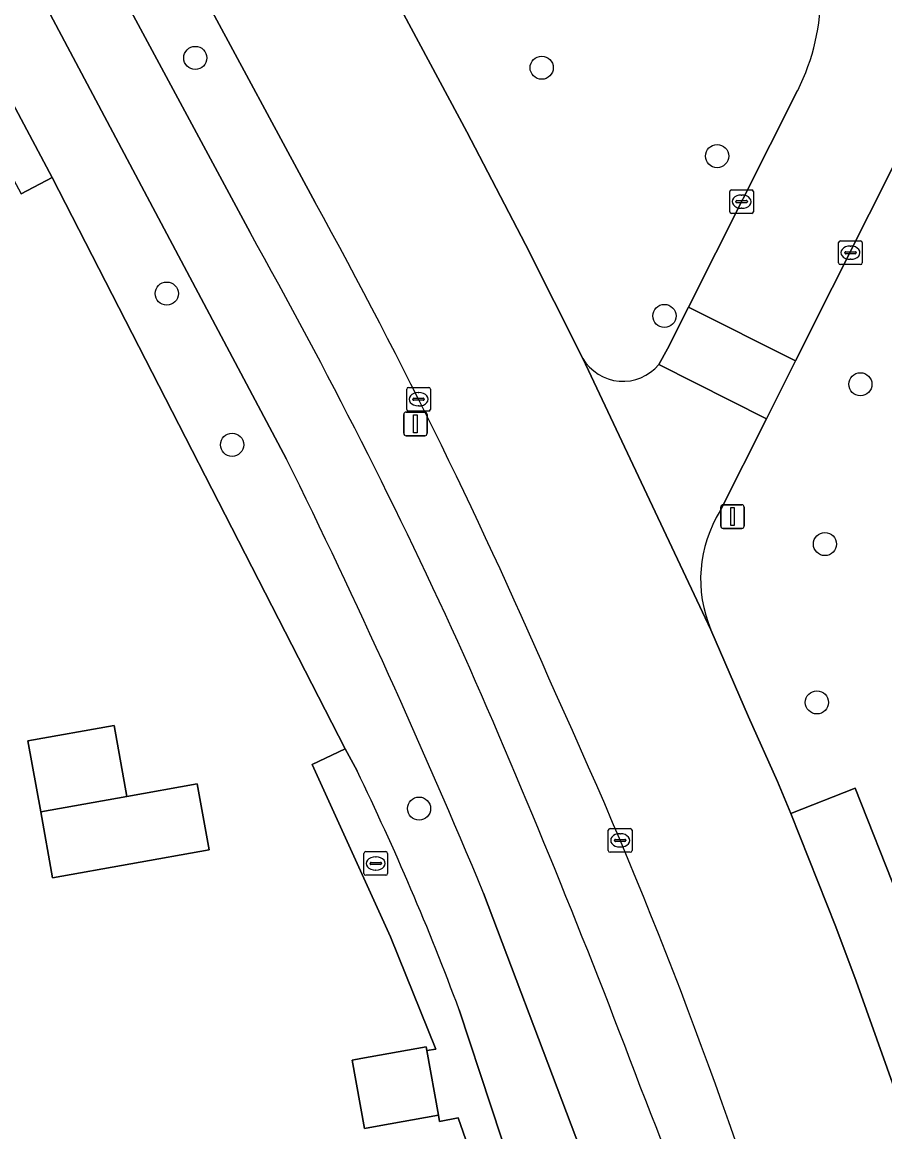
# Model space of a CAD drawing. Extents: x 157793 to 159380, y 380877 to 382313.
# Drawn here: x 158956.44 to 158992.87, y 381668.1 to 381714.98 of the extents above; entities that cross this region are included whole.
import ezdxf

# ---------------------------------------------------------------- set-up
doc = ezdxf.new("R2010")
doc.units = 0
for name, color, linetype in [('IMGEO_Berm_groen', 7, 'Continuous'), ('IMGEO_Boom', 7, 'Continuous'), ('IMGEO_Erf', 7, 'Continuous'), ('IMGEO_Fietspad_gesloten', 7, 'Continuous'), ('IMGEO_Groenvoorziening', 7, 'Continuous'), ('IMGEO_Kolk', 7, 'Continuous'), ('IMGEO_Lichtmast', 7, 'Continuous'), ('IMGEO_Pand', 7, 'Continuous'), ('IMGEO_Rijbaan_lokaal_gesloten', 7, 'Continuous'), ('IMGEO_Rijbaan_lokaal_open', 7, 'Continuous'), ('IMGEO_Verkeersbordpaal', 7, 'Continuous'), ('IMGEO_Voetpad_open', 7, 'Continuous')]:
    doc.layers.add(name, color=color, linetype=linetype)

msp = doc.modelspace()

# ---------------------------------------------------------------- linework, layer by layer
at = {"layer": 'IMGEO_Berm_groen'}
for points in [[(158968.811, 381707.36), (158963.975, 381716.327), (158957.376, 381728.536), (158945.899, 381750), (158945.442, 381750.854), (158942.76, 381755.863), (158942.168, 381756.961), (158940.511, 381760.039)], [(158937.957, 381758.592), (158943.705, 381747.6), (158966.061, 381706.092)], [(158962.057, 381734.776), (158967.75, 381724.258), (158975.224, 381710.342), (158977.69, 381705.59), (158980.115, 381700.778)], [(158983.324, 381700.512), (158983.695, 381701.182), (158984.583, 381702.945), (158989.191, 381712.093)], [(158993.765, 381709.951), (158989.102, 381700.67), (158987.872, 381698.221), (158985.922, 381694.341)], [(158985.53, 381689.311), (158987.11, 381685.631), (158988.341, 381682.907), (158988.904, 381681.547), (158991.616, 381682.624), (158993.439, 381678.026), (158999.086, 381674.908), (159000, 381675.208), (159009.649, 381678.377), (159004.546, 381690.027), (159000.869, 381698.376)]]:
    msp.add_lwpolyline(points, dxfattribs=at)
for centre, radius, start, end in [((158980.967, 381716.224), 9.204, 333.3284, 27.6668), ((158759.515, 381592.046), 238.961, 23.31007, 28.85315), ((158757.902, 381589.458), 238.608, 24.45982, 29.26236), ((158981.814, 381701.783), 1.974, 210.6142, 319.9087), ((158990.552, 381691.45), 5.459, 148.0188, 203.0689), ((158638.307, 381540.026), 367.964, 20.68776, 23.75547), ((158787.941, 381598.838), 210.227, 17.27666, 24.67585), ((158823.395, 381607.012), 171.168, 14.78508, 21.59851)]:
    msp.add_arc(centre, radius, start, end, dxfattribs=at)
at = {"layer": 'IMGEO_Boom'}
for centre in [(158963.747, 381713.47), (158978.378, 381713.057), (158985.79, 381709.322), (158962.544, 381703.514), (158983.565, 381702.569), (158991.84, 381699.683), (158965.303, 381697.128), (158990.343, 381692.935), (158990.002, 381686.245), (158973.198, 381681.758)]:
    msp.add_circle(centre, 0.489, dxfattribs=at)
at = {"layer": 'IMGEO_Erf'}
msp.add_lwpolyline([(158977.326, 381661.584), (158974.852, 381668.691), (158974.066, 381668.54), (158974.017, 381668.811), (158971.431, 381668.345), (158970.897, 381668.249), (158970.377, 381671.133), (158970.736, 381671.197), (158973.497, 381671.695), (158973.525, 381671.54), (158973.901, 381671.594), (158971.99, 381676.347), (158968.681, 381683.626), (158970.074, 381684.276), (158957.704, 381708.419), (158956.396, 381707.73)], dxfattribs=at)
msp.add_lwpolyline([(158956.678, 381684.619), (158960.315, 381685.275), (158960.856, 381682.275), (158963.831, 381682.811), (158964.335, 381680.022), (158957.722, 381678.829), (158957.219, 381681.62)], close=True, dxfattribs=at)
at = {"layer": 'IMGEO_Fietspad_gesloten'}
for points in [[(158966.061, 381706.092), (158943.705, 381747.6), (158937.957, 381758.592), (158936.244, 381761.371), (158933.713, 381765.2), (158931.077, 381769.08), (158928.533, 381767.689), (158930.753, 381764.33), (158931.349, 381763.482), (158936.457, 381754.845), (158939.072, 381750), (158947.033, 381735.237), (158967.603, 381696.522)], [(158975.922, 381678.191), (158982.93, 381659.659), (158988.192, 381641.408), (158988.547, 381641.481), (158989.211, 381638.807), (158988.862, 381638.724), (158992.798, 381620.339)]]:
    msp.add_lwpolyline(points, dxfattribs=at)
for centre, radius, start, end in [((158757.902, 381589.458), 238.608, 24.45982, 29.26236), ((158687.476, 381558.341), 312.354, 22.56297, 26.25616), ((158638.307, 381540.026), 367.964, 20.68776, 23.75547), ((158823.395, 381607.012), 171.168, 14.78508, 21.59851)]:
    msp.add_arc(centre, radius, start, end, dxfattribs=at)
at = {"layer": 'IMGEO_Groenvoorziening'}
for points in [[(158967.603, 381696.522), (158947.033, 381735.237), (158945.657, 381734.578), (158945, 381732.522), (158943.595, 381728.126), (158942.832, 381727.753), (158948.524, 381725.688), (158949.708, 381723.461), (158957.704, 381708.419), (158970.074, 381684.276), (158970.578, 381683.35)], [(158987.92, 381641.353), (158988.192, 381641.408), (158982.93, 381659.659), (158975.922, 381678.191)], [(158974.894, 381673.254), (158981.575, 381652.981), (158983.257, 381643.301), (158983.653, 381641.262)]]:
    msp.add_lwpolyline(points, dxfattribs=at)
for centre, radius, start, end in [((158687.476, 381558.341), 312.354, 22.56297, 26.25616), ((158867.584, 381633.35), 114.49, 20.39806, 25.89498)]:
    msp.add_arc(centre, radius, start, end, dxfattribs=at)
at = {"layer": 'IMGEO_Kolk'}
for p, q in [((158986.323, 381706.972), (158986.323, 381707.824)), ((158986.398, 381707.898), (158987.25, 381707.898)), ((158987.324, 381707.824), (158987.324, 381706.972)), ((158986.582, 381707.392), (158986.582, 381707.404)), ((158987.02, 381707.355), (158986.622, 381707.355)), ((158986.625, 381707.441), (158987.023, 381707.441)), ((158986.811, 381707.678), (158986.836, 381707.678)), ((158987.066, 381707.404), (158987.066, 381707.392)), ((158987.25, 381706.898), (158986.398, 381706.898)), ((158986.834, 381707.118), (158986.809, 381707.118)), ((158990.921, 381704.816), (158990.921, 381705.668)), ((158990.996, 381705.742), (158991.848, 381705.742)), ((158991.409, 381705.522), (158991.434, 381705.522)), ((158991.922, 381705.668), (158991.922, 381704.816)), ((158991.18, 381705.236), (158991.18, 381705.248)), ((158991.618, 381705.199), (158991.22, 381705.199)), ((158991.223, 381705.285), (158991.621, 381705.285)), ((158991.664, 381705.248), (158991.664, 381705.236)), ((158991.848, 381704.742), (158990.996, 381704.742)), ((158991.432, 381704.962), (158991.407, 381704.962)), ((158972.678, 381698.624), (158972.678, 381699.476)), ((158972.753, 381699.55), (158973.605, 381699.55)), ((158973.679, 381699.476), (158973.679, 381698.624)), ((158972.937, 381699.044), (158972.937, 381699.056)), ((158973.375, 381699.007), (158972.977, 381699.007)), ((158972.98, 381699.093), (158973.378, 381699.093)), ((158973.166, 381699.33), (158973.191, 381699.33)), ((158973.421, 381699.056), (158973.421, 381699.044)), ((158973.605, 381698.55), (158972.753, 381698.55)), ((158973.189, 381698.77), (158973.164, 381698.77)), ((158981.193, 381679.99), (158981.193, 381680.842)), ((158981.268, 381680.916), (158982.12, 381680.916)), ((158981.681, 381680.696), (158981.706, 381680.696)), ((158982.194, 381680.842), (158982.194, 381679.99)), ((158981.452, 381680.41), (158981.452, 381680.422)), ((158981.89, 381680.373), (158981.492, 381680.373)), ((158981.495, 381680.459), (158981.893, 381680.459)), ((158981.704, 381680.136), (158981.679, 381680.136)), ((158981.936, 381680.422), (158981.936, 381680.41)), ((158970.869, 381679.016), (158970.869, 381679.868)), ((158970.944, 381679.942), (158971.796, 381679.942)), ((158971.357, 381679.722), (158971.382, 381679.722)), ((158971.87, 381679.868), (158971.87, 381679.016)), ((158982.12, 381679.916), (158981.268, 381679.916)), ((158971.128, 381679.436), (158971.128, 381679.448)), ((158971.566, 381679.399), (158971.168, 381679.399)), ((158971.171, 381679.485), (158971.569, 381679.485)), ((158971.612, 381679.448), (158971.612, 381679.436)), ((158971.796, 381678.942), (158970.944, 381678.942)), ((158971.38, 381679.162), (158971.355, 381679.162))]:
    msp.add_line(p, q, dxfattribs=at)
for points in [[(158986.323, 381706.972), (158986.323, 381707.824)], [(158986.398, 381707.898), (158987.25, 381707.898)], [(158987.324, 381707.824), (158987.324, 381706.972)], [(158987.25, 381706.898), (158986.398, 381706.898)], [(158990.921, 381704.816), (158990.921, 381705.668)], [(158990.996, 381705.742), (158991.848, 381705.742)], [(158991.922, 381705.668), (158991.922, 381704.816)], [(158991.848, 381704.742), (158990.996, 381704.742)], [(158972.678, 381698.624), (158972.678, 381699.476)], [(158972.753, 381699.55), (158973.605, 381699.55)], [(158973.679, 381699.476), (158973.679, 381698.624)], [(158973.605, 381698.55), (158972.753, 381698.55)], [(158981.193, 381679.99), (158981.193, 381680.842)], [(158981.268, 381680.916), (158982.12, 381680.916)], [(158982.194, 381680.842), (158982.194, 381679.99)], [(158970.869, 381679.016), (158970.869, 381679.868)], [(158970.944, 381679.942), (158971.796, 381679.942)], [(158971.87, 381679.868), (158971.87, 381679.016)], [(158982.12, 381679.916), (158981.268, 381679.916)], [(158971.796, 381678.942), (158970.944, 381678.942)]]:
    msp.add_lwpolyline(points, dxfattribs=at)
for centre, radius, start, end in [((158986.4, 381707.822), 0.0765, 91.552, 178.448), ((158986.4, 381707.822), 0.0765, 91.552, 178.448), ((158987.248, 381707.822), 0.0765, 1.552, 88.448), ((158987.248, 381707.822), 0.0765, 1.552, 88.448), ((158986.622, 381707.401), 0.0403, 85.8775, 175.7526), ((158986.619, 381707.391), 0.0366, 178.938, 274.7102), ((158987.023, 381707.398), 0.043, 264.8664, 352.4533), ((158987.027, 381707.403), 0.0386, 1.7309, 96.639), ((158986.4, 381706.974), 0.0765, 181.552, 268.448), ((158986.4, 381706.974), 0.0765, 181.552, 268.448), ((158987.248, 381706.974), 0.0765, 271.552, 358.448), ((158987.248, 381706.974), 0.0765, 271.552, 358.448), ((158990.998, 381705.666), 0.0765, 91.552, 178.448), ((158990.998, 381705.666), 0.0765, 91.552, 178.448), ((158991.846, 381705.666), 0.0765, 1.552, 88.448), ((158991.846, 381705.666), 0.0765, 1.552, 88.448), ((158991.22, 381705.245), 0.0403, 85.8775, 175.7526), ((158991.217, 381705.235), 0.0366, 178.938, 274.7102), ((158991.621, 381705.242), 0.043, 264.8664, 352.4533), ((158991.625, 381705.247), 0.0386, 1.7309, 96.639), ((158990.998, 381704.818), 0.0765, 181.552, 268.448), ((158990.998, 381704.818), 0.0765, 181.552, 268.448), ((158991.846, 381704.818), 0.0765, 271.552, 358.448), ((158991.846, 381704.818), 0.0765, 271.552, 358.448), ((158972.755, 381699.474), 0.0765, 91.552, 178.448), ((158972.755, 381699.474), 0.0765, 91.552, 178.448), ((158973.603, 381699.474), 0.0765, 1.552, 88.448), ((158973.603, 381699.474), 0.0765, 1.552, 88.448), ((158972.977, 381699.053), 0.0403, 85.8775, 175.7526), ((158972.974, 381699.043), 0.0366, 178.938, 274.7102), ((158973.378, 381699.05), 0.043, 264.8664, 352.4533), ((158973.382, 381699.055), 0.0386, 1.7309, 96.639), ((158972.755, 381698.626), 0.0765, 181.552, 268.448), ((158972.755, 381698.626), 0.0765, 181.552, 268.448), ((158973.603, 381698.626), 0.0765, 271.552, 358.448), ((158973.603, 381698.626), 0.0765, 271.552, 358.448), ((158981.27, 381680.84), 0.0765, 91.552, 178.448), ((158981.27, 381680.84), 0.0765, 91.552, 178.448), ((158982.118, 381680.84), 0.0765, 1.552, 88.448), ((158982.118, 381680.84), 0.0765, 1.552, 88.448), ((158981.492, 381680.419), 0.0403, 85.8775, 175.7526), ((158981.489, 381680.409), 0.0366, 178.938, 274.7102), ((158981.893, 381680.416), 0.043, 264.8664, 352.4533), ((158981.897, 381680.421), 0.0386, 1.7309, 96.639), ((158970.946, 381679.866), 0.0765, 91.552, 178.448), ((158970.946, 381679.866), 0.0765, 91.552, 178.448), ((158971.794, 381679.866), 0.0765, 1.552, 88.448), ((158971.794, 381679.866), 0.0765, 1.552, 88.448), ((158981.27, 381679.992), 0.0765, 181.552, 268.448), ((158981.27, 381679.992), 0.0765, 181.552, 268.448), ((158982.118, 381679.992), 0.0765, 271.552, 358.448), ((158982.118, 381679.992), 0.0765, 271.552, 358.448), ((158971.168, 381679.445), 0.0403, 85.8775, 175.7526), ((158971.165, 381679.435), 0.0366, 178.938, 274.7102), ((158971.569, 381679.442), 0.043, 264.8664, 352.4533), ((158971.573, 381679.447), 0.0386, 1.7309, 96.639), ((158970.946, 381679.018), 0.0765, 181.552, 268.448), ((158970.946, 381679.018), 0.0765, 181.552, 268.448), ((158971.794, 381679.018), 0.0765, 271.552, 358.448), ((158971.794, 381679.018), 0.0765, 271.552, 358.448)]:
    msp.add_arc(centre, radius, start, end, dxfattribs=at)
for centre, major_axis, ratio, start_param, end_param in [((158986.81, 381707.398), (-0.387, 0.002), 0.722429, 4.712389, 7.853982), ((158986.835, 381707.398), (-0.39, 0.002), 0.717154, 1.570796, 4.712389), ((158991.408, 381705.242), (-0.387, 0.002), 0.722429, 4.712389, 7.853982), ((158991.433, 381705.242), (-0.39, 0.002), 0.717154, 1.570796, 4.712389), ((158973.165, 381699.05), (-0.387, 0.002), 0.722429, 4.712389, 7.853982), ((158973.19, 381699.05), (-0.39, 0.002), 0.717154, 1.570796, 4.712389), ((158981.68, 381680.416), (-0.387, 0.002), 0.722429, 4.712389, 7.853982), ((158981.705, 381680.416), (-0.39, 0.002), 0.717154, 1.570796, 4.712389), ((158971.356, 381679.442), (-0.387, 0.002), 0.722429, 4.712389, 7.853982), ((158971.381, 381679.442), (-0.39, 0.002), 0.717154, 1.570796, 4.712389)]:
    msp.add_ellipse(centre, major_axis=major_axis, ratio=ratio, start_param=start_param, end_param=end_param, dxfattribs=at)
at = {"layer": 'IMGEO_Lichtmast'}
for p, q in [((158972.65, 381698.511), (158973.44, 381698.511)), ((158973.44, 381698.511), (158972.65, 381698.511)), ((158972.55, 381697.611), (158972.55, 381698.411)), ((158972.55, 381698.411), (158972.55, 381697.611)), ((158973.54, 381698.411), (158973.54, 381697.611)), ((158973.54, 381697.611), (158973.54, 381698.411)), ((158973.44, 381697.511), (158972.65, 381697.511)), ((158972.65, 381697.511), (158973.44, 381697.511))]:
    msp.add_line(p, q, dxfattribs=at)
msp.add_lwpolyline([(158972.97, 381698.386), (158973.12, 381698.386), (158973.12, 381697.636), (158972.97, 381697.636), (158972.97, 381698.386)], dxfattribs=at)
for centre, start, end in [((158972.65, 381698.411), 90, 180), ((158972.65, 381698.411), 90, 180), ((158973.44, 381698.411), 0, 90), ((158973.44, 381698.411), 360, 90), ((158972.65, 381697.611), 180, 270), ((158972.65, 381697.611), 180, 270), ((158973.44, 381697.611), 270, 0), ((158973.44, 381697.611), 270, 0)]:
    msp.add_arc(centre, 0.1, start, end, dxfattribs=at)
at = {"layer": 'IMGEO_Pand'}
for points in [[(158957.219, 381681.62), (158960.856, 381682.275), (158960.315, 381685.275), (158956.678, 381684.619)], [(158960.856, 381682.275), (158957.219, 381681.62), (158957.722, 381678.829), (158964.335, 381680.022), (158963.831, 381682.811)], [(158973.525, 381671.54), (158973.497, 381671.695), (158970.736, 381671.197), (158970.377, 381671.133), (158970.897, 381668.249), (158971.431, 381668.345), (158974.017, 381668.811)]]:
    msp.add_lwpolyline(points, close=True, dxfattribs=at)
at = {"layer": 'IMGEO_Rijbaan_lokaal_gesloten'}
for points in [[(158946.278, 381756.936), (158945.515, 381758.685), (158942.168, 381756.961), (158942.76, 381755.863), (158945.442, 381750.854), (158945.899, 381750), (158957.376, 381728.536), (158963.975, 381716.327), (158968.811, 381707.36)], [(159000.908, 381645.016), (159000.05, 381648.032), (159000, 381648.207), (158997.062, 381658.116), (158996.961, 381658.454), (158995.264, 381663.912), (158994.627, 381665.919), (158994.238, 381667.133), (158993.847, 381668.346), (158991.667, 381674.475), (158990.802, 381676.763), (158988.904, 381681.547), (158988.341, 381682.907), (158987.11, 381685.631), (158985.53, 381689.311), (158980.115, 381700.778), (158977.69, 381705.59), (158975.224, 381710.342), (158967.75, 381724.258), (158962.057, 381734.776)]]:
    msp.add_lwpolyline(points, dxfattribs=at)
for centre, radius, start, end in [((158759.515, 381592.046), 238.961, 23.31007, 28.85315), ((158787.941, 381598.838), 210.227, 17.27666, 24.67585)]:
    msp.add_arc(centre, radius, start, end, dxfattribs=at)
at = {"layer": 'IMGEO_Rijbaan_lokaal_open'}
for points in [[(158989.191, 381712.093), (158984.583, 381702.945), (158989.102, 381700.67), (158993.765, 381709.951)], [(158980.115, 381700.778), (158985.53, 381689.311)], [(158985.922, 381694.341), (158987.872, 381698.221), (158983.324, 381700.512)]]:
    msp.add_lwpolyline(points, dxfattribs=at)
msp.add_lwpolyline([(158984.583, 381702.945), (158983.695, 381701.182), (158983.324, 381700.512), (158987.872, 381698.221), (158989.102, 381700.67)], close=True, dxfattribs=at)
for centre, radius, start, end in [((158980.967, 381716.224), 9.204, 333.3284, 27.6668), ((158981.814, 381701.783), 1.974, 210.6142, 319.9087), ((158990.552, 381691.45), 5.459, 148.0188, 203.0689)]:
    msp.add_arc(centre, radius, start, end, dxfattribs=at)
at = {"layer": 'IMGEO_Verkeersbordpaal'}
for p, q in [((158985.942, 381693.696), (158985.942, 381694.496)), ((158985.942, 381694.496), (158985.942, 381693.696)), ((158986.042, 381694.596), (158986.832, 381694.596)), ((158986.832, 381694.596), (158986.042, 381694.596)), ((158986.932, 381694.496), (158986.932, 381693.696)), ((158986.932, 381693.696), (158986.932, 381694.496)), ((158986.832, 381693.596), (158986.042, 381693.596)), ((158986.042, 381693.596), (158986.832, 381693.596))]:
    msp.add_line(p, q, dxfattribs=at)
msp.add_lwpolyline([(158986.362, 381694.471), (158986.512, 381694.471), (158986.512, 381693.721), (158986.362, 381693.721), (158986.362, 381694.471)], dxfattribs=at)
for centre, start, end in [((158986.042, 381694.496), 90, 180), ((158986.042, 381694.496), 90, 180), ((158986.832, 381694.496), 0, 90), ((158986.832, 381694.496), 360, 90), ((158986.042, 381693.696), 180, 270), ((158986.042, 381693.696), 180, 270), ((158986.832, 381693.696), 270, 0), ((158986.832, 381693.696), 270, 0)]:
    msp.add_arc(centre, 0.1, start, end, dxfattribs=at)
at = {"layer": 'IMGEO_Voetpad_open'}
for points in [[(158942.832, 381727.753), (158941.134, 381726.767), (158947.513, 381724.307), (158951.78, 381716.344), (158956.396, 381707.73), (158957.704, 381708.419), (158949.708, 381723.461), (158948.524, 381725.688)], [(158993.439, 381678.026), (158991.616, 381682.624), (158988.904, 381681.547), (158990.802, 381676.763), (158991.667, 381674.475), (158993.847, 381668.346), (158994.238, 381667.133), (158994.627, 381665.919), (158995.264, 381663.912), (158996.961, 381658.454), (158999.863, 381659.349), (158999.07, 381661.889), (158998.131, 381664.87)]]:
    msp.add_lwpolyline(points, close=True, dxfattribs=at)
msp.add_lwpolyline([(158970.578, 381683.35), (158970.074, 381684.276), (158968.681, 381683.626), (158971.99, 381676.347), (158973.901, 381671.594), (158973.525, 381671.54), (158974.017, 381668.811), (158974.066, 381668.54), (158974.852, 381668.691), (158977.326, 381661.584), (158980.125, 381652.671), (158981.808, 381643.039), (158983.257, 381643.301), (158981.575, 381652.981), (158974.894, 381673.254)], dxfattribs=at)
msp.add_arc((158867.584, 381633.35), 114.49, 20.39806, 25.89498, dxfattribs=at)

doc.saveas('drawing.dxf')
